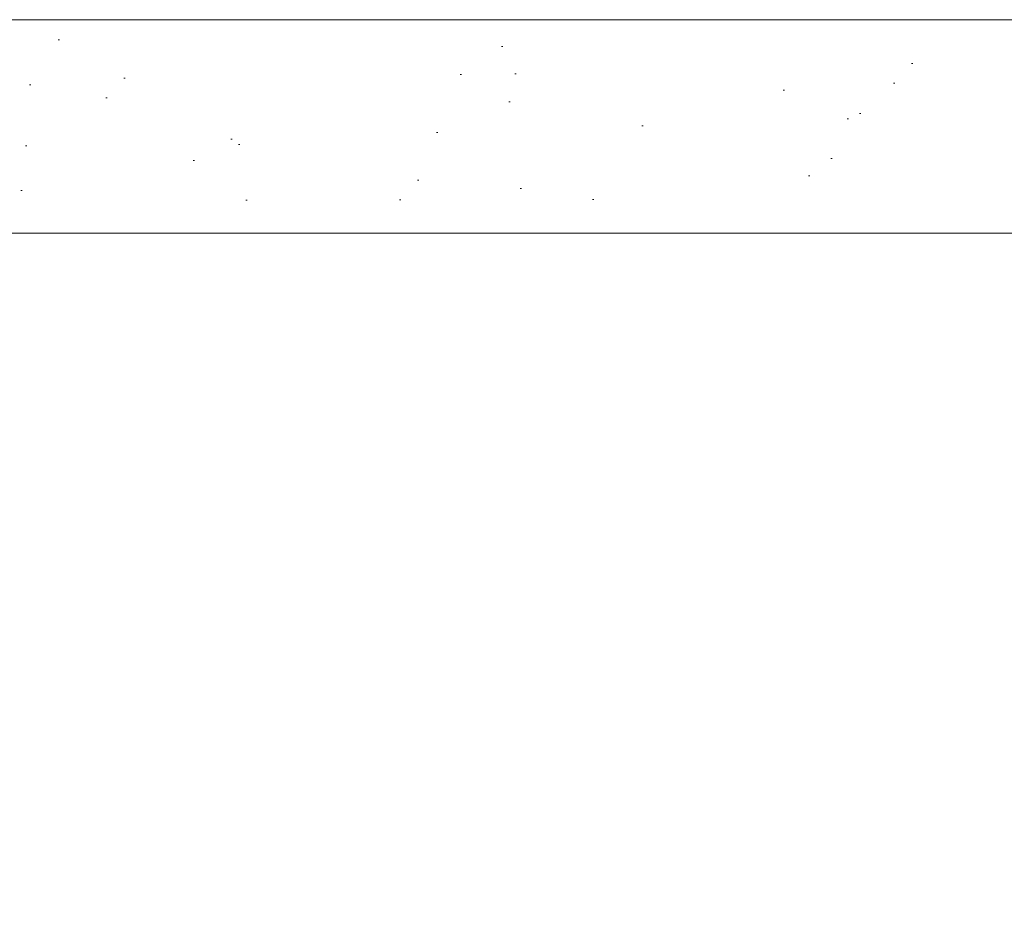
# Model space of a CAD drawing. Header units: millimetres. Extents: x 3652085 to 3778338, y -303702 to -273644.
# Tile 278 of 588: x 3710510 to 3710602, y -284391 to -284307. Entities that reach past the tile are written whole.
import ezdxf

# ---------------------------------------------------------------- set-up
doc = ezdxf.new("R2010")
doc.units = ezdxf.units.MM
doc.layers.add('021 Various', color=7, linetype='Continuous', lineweight=5)

msp = doc.modelspace()

# ---------------------------------------------------------------- hatches: boundary and pattern name
at = {"layer": '021 Various'}
h = msp.add_hatch(dxfattribs=at)
h.set_pattern_fill('SITEWORK_SAND', color=256, scale=10, angle=-90, style=0, pattern_type=2)
h.set_pattern_definition([(307.5, (6185522.907, 13568423.95), (19.26823769, 0.62993358), [0, -15.2, 0, -17, 0, -16.25]), (277.5, (6185522.907, 13568423.95), (28.22146065, -17.697767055), [0, -8.2, 0, -13.7, 0, -5.25]), (237.5, (6185522.907, 13568436.25), (0.056590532, -31.141418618), [0, -5, 0, -18, 0, -23.5]), (227.5, (6185522.907, 13568436.25), (8.776755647, -30.061266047), [0, -2.5, 0, -11.8, 0, -13.5])])
h.paths.add_polyline_path([(3710664.673, -284306.834), (3710664.673, -284326.834), (3710664.673, -284381.305, 1), (3710663.173, -284381.305), (3710663.173, -284383.554), (3710663.673, -284383.554), (3710663.673, -284381.305, -1), (3710664.173, -284381.305), (3710664.173, -284388.054), (3710646.175, -284388.054), (3710646.175, -284365.278), (3710647.937, -284365.278, 0.268526), (3710647.937, -284356.806), (3710646.175, -284356.806), (3710646.175, -284326.854), (3710352.885, -284326.854), (3710352.885, -284306.834)])

# ---------------------------------------------------------------- linework, layer by layer
at = {"layer": '021 Various', "elevation": -322634.118}
msp.add_lwpolyline([(3710664.673, -284391.138), (3710646.175, -284391.138), (3710646.175, -284326.834), (3710644.675, -284326.834), (3710644.67, -284326.829), (3710644.67, -284326.854), (3710352.885, -284326.854), (3710352.885, -284306.854), (3710664.673, -284306.854), (3710664.673, -284388.054), (3710664.673, -284391.138)], close=True, dxfattribs=at)

doc.saveas('drawing.dxf')
